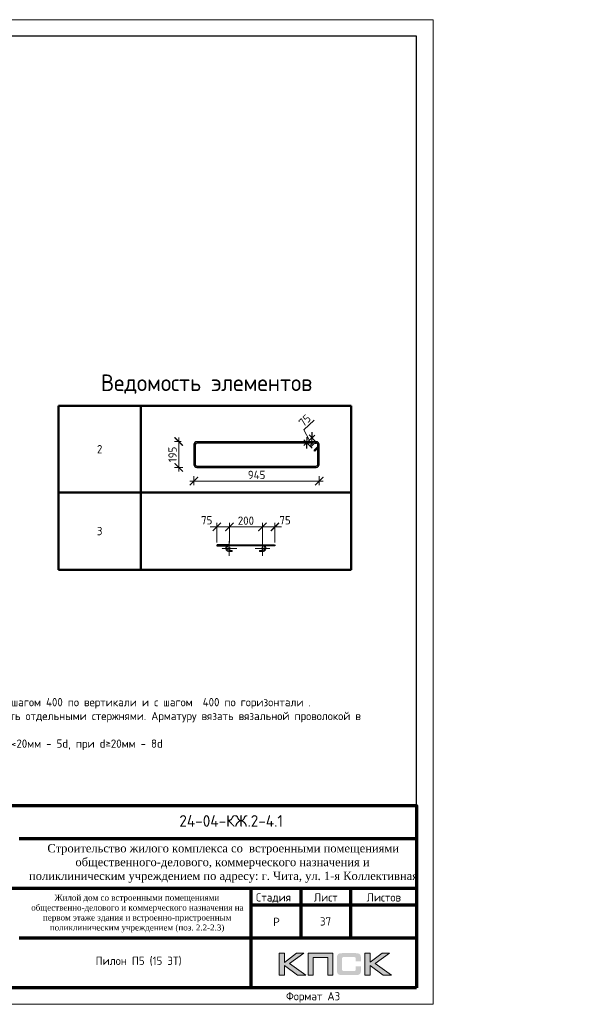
# Model space of a CAD drawing. Header units: millimetres. Extents: x 263826 to 1718326, y -423071 to 70137.
# Tile 317 of 486: x 662376 to 679632, y -397167 to -367467. Entities that reach past the tile are written whole.
import ezdxf
from ezdxf.enums import TextEntityAlignment as Align

# ---------------------------------------------------------------- set-up
doc = ezdxf.new("R2010")
doc.units = ezdxf.units.MM
doc.linetypes.add('CENTER2', pattern=[28.575, 19.05, -3.175, 3.175, -3.175])
doc.linetypes.add('GOST2.303 4', pattern=[7, 5, -2, 0])
for name, color, linetype in [('PDF7_Text', 7, 'Continuous'), ('Рамка печать', 7, 'Continuous'), ('ТОЛСТЫЕ_ОСНОВНЫЕ', 6, 'Continuous')]:
    doc.layers.add(name, color=color, linetype=linetype)
for name, color, linetype, lineweight in [('Арм_шпильки', 143, 'Continuous', 18), ('Выноски', 20, 'Continuous', 20), ('Каркасы ригель', 3, 'Continuous', 0), ('Осевая', 10, 'CENTER2', 20), ('подоснова', 151, 'Continuous', 5), ('поз.', 2, 'Continuous', 25), ('размер', 1, 'Continuous', 25), ('РАЗМЕРЫ', 1, 'Continuous', 9), ('Рамка', 7, 'Continuous', 70), ('Текст', 7, 'Continuous', 25), ('ТОНКИЕ', 7, 'Continuous', 9)]:
    doc.layers.add(name, color=color, linetype=linetype, lineweight=lineweight)
doc.styles.add('GOST 2.304', font='CS_Gost2304.shx')
doc.styles.add('GOST-2.304_Type-B', font='GOST_Common.ttf')
doc.styles.add('PDF Times New Roman', font='times.ttf')
doc.styles.add('style1', font='GOST_Common.ttf', dxfattribs={"height": 500})
doc.styles.add('ГОСТ', font='GOST_Common.ttf')
doc.dimstyles.new('мой', dxfattribs={"dimscale": 100, "dimtxt": 2.5, "dimasz": 2.5, "dimexe": 1.25, "dimexo": 0.625, "dimtad": 1, "dimdec": 0, "dimtxsty": 'GOST-2.304_Type-B', "dimblk": 'ARCHTICK', "dimcen": 2.5, "dimdle": 2, "dimaunit": 1, "dimadec": 1, "dimazin": 2, "dimtfac": 1, "dimtdec": 0, "dimtmove": 1, "dimatfit": 3, "dimfxl": 1, "dimtfill": 1, "dimlwd": -1, "dimlwe": -1, "dimarcsym": 0})
doc.dimstyles.new('мой 25', dxfattribs={"dimscale": 100, "dimtxt": 2.5, "dimasz": 2.5, "dimexe": 1.25, "dimexo": 0.625, "dimtad": 1, "dimdec": 0, "dimlfac": 0.5, "dimtxsty": 'GOST-2.304_Type-B', "dimblk": 'ARCHTICK', "dimcen": 2.5, "dimdle": 1.25, "dimaunit": 1, "dimadec": 1, "dimazin": 2, "dimtfac": 1, "dimtdec": 0, "dimtmove": 1, "dimatfit": 3, "dimfxl": 6, "dimfxlon": 1, "dimtfill": 1, "dimlwd": -1, "dimlwe": -1, "dimarcsym": 0})

# ---------------------------------------------------------------- blocks, each defined once
blk = doc.blocks.new('штамп кж1.1')
at = {"layer": 'Рамка печать', "lineweight": 20}
h = blk.add_hatch(color=0, dxfattribs=at)
h.paths.add_polyline_path([(419458, -85094), (419234, -85094), (418867, -85370), (418867, -85094), (418712, -85094), (418712, -85757), (418867, -85757), (418867, -85466), (419264, -85757), (419512, -85757), (419019, -85406)])
h.paths.add_polyline_path([(419737, -85219), (420175, -85219), (420175, -85757), (420329, -85757), (420329, -85094), (420165, -85094), (419583, -85094), (419583, -85251), (419583, -85757), (419737, -85757)])
h.paths.add_polyline_path([(421451, -85091), (421295, -85091), (421295, -85754), (421451, -85754), (421451, -85462), (421847, -85754), (422095, -85754), (421602, -85403), (422041, -85091), (421818, -85091), (421451, -85367)])
blk.add_hatch(color=204, dxfattribs=at).paths.add_polyline_path([(421166, -85165), (421164, -85157), (421161, -85151), (421158, -85145), (421154, -85139), (421151, -85134), (421147, -85129), (421143, -85124), (421139, -85120), (421133, -85117), (421128, -85113), (421122, -85109), (421115, -85107), (421108, -85104), (421100, -85101), (421093, -85099), (421075, -85096), (421056, -85093), (421035, -85092), (421012, -85091), (420617, -85091), (420594, -85092), (420573, -85093), (420553, -85096), (420536, -85099), (420528, -85102), (420521, -85104), (420514, -85107), (420508, -85110), (420502, -85113), (420496, -85117), (420491, -85120), (420486, -85124), (420482, -85129), (420478, -85134), (420474, -85139), (420471, -85145), (420468, -85151), (420466, -85158), (420463, -85165), (420461, -85172), (420457, -85188), (420455, -85206), (420453, -85226), (420453, -85248), (420453, -85596), (420453, -85618), (420455, -85638), (420457, -85656), (420461, -85673), (420463, -85680), (420466, -85687), (420468, -85694), (420471, -85700), (420474, -85705), (420478, -85711), (420482, -85716), (420486, -85720), (420491, -85725), (420496, -85728), (420502, -85731), (420508, -85735), (420514, -85738), (420521, -85740), (420528, -85743), (420536, -85745), (420553, -85749), (420573, -85751), (420594, -85753), (420617, -85754), (421012, -85754), (421035, -85753), (421056, -85752), (421075, -85749), (421092, -85746), (421100, -85743), (421108, -85741), (421115, -85738), (421122, -85735), (421128, -85732), (421133, -85728), (421139, -85725), (421143, -85720), (421147, -85716), (421151, -85711), (421154, -85706), (421158, -85700), (421161, -85694), (421164, -85688), (421166, -85680), (421169, -85673), (421172, -85656), (421175, -85639), (421176, -85618), (421177, -85596), (421177, -85487), (421022, -85487), (421022, -85576), (421022, -85582), (421021, -85588), (421020, -85594), (421019, -85599), (421017, -85604), (421015, -85608), (421012, -85612), (421008, -85616), (421005, -85619), (421001, -85622), (420996, -85624), (420991, -85626), (420987, -85627), (420981, -85628), (420974, -85628), (420968, -85629), (420649, -85629), (420644, -85628), (420639, -85628), (420635, -85626), (420631, -85624), (420627, -85621), (420624, -85618), (420620, -85615), (420617, -85611), (420615, -85607), (420613, -85603), (420611, -85598), (420609, -85593), (420607, -85584), (420607, -85574), (420607, -85256), (420607, -85250), (420607, -85245), (420609, -85240), (420610, -85235), (420611, -85231), (420613, -85228), (420616, -85225), (420619, -85221), (420622, -85218), (420626, -85216), (420630, -85214), (420634, -85212), (420639, -85211), (420643, -85210), (420649, -85210), (420654, -85210), (420968, -85210), (420974, -85210), (420981, -85210), (420986, -85212), (420991, -85213), (420996, -85215), (421000, -85217), (421004, -85220), (421008, -85223), (421011, -85227), (421014, -85231), (421017, -85235), (421019, -85240), (421020, -85245), (421021, -85250), (421022, -85257), (421022, -85263), (421022, -85336), (421177, -85336), (421177, -85248), (421176, -85226), (421175, -85206), (421172, -85188), (421168, -85172)])
at = {"layer": 'Рамка', "color": 7}
for p, q in [((410858, -81634), (422858, -81634)), ((404358, -83134), (422858, -83134)), ((419358, -83134), (419358, -84634)), ((420858, -83134), (420858, -84634)), ((417858, -83634), (422858, -83634)), ((417858, -83634), (422858, -83634)), ((410858, -84634), (422858, -84634))]:
    blk.add_line(p, q, dxfattribs=at)
at = {"layer": 'Рамка'}
blk.add_line((417858, -83134), (417858, -86134), dxfattribs=at)
blk.add_lwpolyline([(422858, -86134), (404358, -86134), (404358, -80634), (422858, -80634)], close=True, dxfattribs=at)
at = {"layer": 'Рамка печать', "color": 0, "lineweight": 20}
for points in [[(418712, -85757), (418712, -85094), (418867, -85094), (418867, -85370), (419234, -85094), (419458, -85094), (419019, -85406), (419512, -85757), (419264, -85757), (418867, -85466), (418867, -85757), (418712, -85757)], [(419737, -85757), (419737, -85219), (420175, -85219), (420175, -85757), (420329, -85757), (420329, -85094), (420165, -85094), (419583, -85094), (419583, -85251), (419583, -85757), (419737, -85757)], [(421295, -85754), (421295, -85091), (421451, -85091), (421451, -85367), (421818, -85091), (422041, -85091), (421602, -85403), (422095, -85754), (421847, -85754), (421451, -85462), (421451, -85754), (421295, -85754)]]:
    blk.add_lwpolyline(points, close=True, dxfattribs=at)
at = {"layer": 'PDF7_Text', "insert": (410912, -84467), "char_height": 180, "width": 6881.02, "attachment_point": 7, "style": 'PDF Times New Roman'}
blk.add_mtext('\\pi1015.18152;Жилой дом со встроенными помещениями \\P\\pi311.27381;общественно-делового и коммерческого назначения на \\P\\pi667.38051;первом этаже здания и встроенно-пристроенным \\P\\pi874.76335;поликлиническим учреждением (поз. 2.2-2.3)', dxfattribs=at)
at = {"layer": 'Текст', "color": 7, "style": 'ГОСТ'}
blk.add_text('24-04-КЖ.2-4.1', height=350, dxfattribs=at).set_placement((417259, -81103), align=Align.MIDDLE_CENTER)
for s, p in [('Стадия', (418009, -83534)), ('Лист', (419758, -83534)), ('Листов', (421350, -83534)), ('Р', (418530, -84272))]:
    blk.add_text(s, height=250, dxfattribs=at).set_placement(p)
at = {"layer": 'Текст', "color": 7, "insert": (411117, -81801), "char_height": 250, "attachment_point": 1, "style": 'ГОСТ'}
blk.add_mtext_dynamic_manual_height_columns('\\pi594.35517;{\\fTimes New Roman|b0|i0|c204|p18;\\C256;Строительство жилого комплекса со  встроенными помещениями \\P\\pi1441.86779;общественного-делового, коммерческого назначения и \\P\\pi41.3631;поликлиническим учреждением по адресу: г. Чита, ул. 1-я Коллективная}', width=11543.07, gutter_width=12.5, heights=[0], dxfattribs=at)
blk = doc.blocks.new('*T1514')
at = {"layer": 'Выноски', "color": 0, "linetype": 'ByBlock', "lineweight": 50, "transparency": 16777216}
for p, q in [((0, 0), (8834, 0)), ((0, 0), (0, -4943)), ((2484, 0), (2484, -4943)), ((8834, 0), (8834, -4943)), ((0, -2606), (8834, -2606)), ((0, -4943), (8834, -4943))]:
    blk.add_line(p, q, dxfattribs=at)
at = {"layer": 'Выноски', "color": 0, "transparency": 16777216, "char_height": 250, "width": 2183.67, "attachment_point": 5, "style": 'GOST-2.304_Type-B'}
for s, insert in [('2', (1242, -1303)), ('3', (1242, -3774))]:
    blk.add_mtext(s, dxfattribs=dict(at, insert=insert))
blk = doc.blocks.new('*U57')
for p, q in [((-8, 0), (-7, 7.2)), ((-7, -7.2), (-8, 0)), ((-7, 7.2), (-4.2, 14)), ((-4.2, 14), (0.2, 19.8)), ((0.2, 19.8), (6, 24.2)), ((6, 24.2), (12.8, 27)), ((12.8, 27), (20, 28)), ((44, 28), (20, 28)), ((20, 20), (44, 20)), ((44, 20), (44, 28)), ((262.7, 28), (286.7, 28)), ((262.7, 20), (262.7, 28)), ((286.7, 20), (262.7, 20)), ((293.9, 27), (286.7, 28)), ((300.7, 24.2), (293.9, 27)), ((306.5, 19.8), (300.7, 24.2)), ((310.9, 14), (306.5, 19.8)), ((313.7, 7.2), (310.9, 14)), ((314.7, 0), (313.7, 7.2)), ((-4.2, -14), (-7, -7.2)), ((0.2, -19.8), (-4.2, -14)), ((6, -24.2), (0.2, -19.8)), ((12.8, -27), (6, -24.2)), ((20, -28), (12.8, -27)), ((20, -28), (286.7, -28)), ((286.7, -28), (293.9, -27)), ((293.9, -27), (300.7, -24.2)), ((300.7, -24.2), (306.5, -19.8)), ((306.5, -19.8), (310.9, -14)), ((310.9, -14), (313.7, -7.2)), ((313.7, -7.2), (314.7, 0))]:
    blk.add_line(p, q)
at = {"color": 0, "linetype": 'ByBlock', "lineweight": -2}
for p, q in [((0, 0), (0.7, 5.2)), ((0.7, 5.2), (2.7, 10)), ((2.7, 10), (5.9, 14.1)), ((5.9, 14.1), (10, 17.3)), ((10, 17.3), (14.8, 19.3)), ((14.8, 19.3), (20, 20)), ((291.8, 19.3), (286.7, 20)), ((296.7, 17.3), (291.8, 19.3)), ((300.8, 14.1), (296.7, 17.3)), ((304, 10), (300.8, 14.1)), ((306, 5.2), (304, 10)), ((306.7, 0), (306, 5.2)), ((0.7, -5.2), (0, 0)), ((2.7, -10), (0.7, -5.2)), ((5.9, -14.1), (2.7, -10)), ((10, -17.3), (5.9, -14.1)), ((14.8, -19.3), (10, -17.3)), ((20, -20), (14.8, -19.3)), ((20, -20), (286.7, -20)), ((286.7, -20), (291.8, -19.3)), ((291.8, -19.3), (296.7, -17.3)), ((296.7, -17.3), (300.8, -14.1)), ((300.8, -14.1), (304, -10)), ((304, -10), (306, -5.2)), ((306, -5.2), (306.7, 0))]:
    blk.add_line(p, q, dxfattribs=at)
at = {"style": 'GOST 2.304', "oblique": 15, "flags": 9}
for tag, p in [('ДИАМЕТР', (117.8, -62.2)), ('ДЛИНА', (118.1, -72.5)), ('ПОЗИЦИЯ', (118, -56.6)), ('КЛАСС', (118, -67.8)), ('МАССА', (118.7, -78.2))]:
    blk.add_attdef(tag, p, '', height=2.5, dxfattribs=at)
blk = doc.blocks.new('_ArchTick')
at = {"color": 0, "linetype": 'ByBlock', "const_width": 0.15}
blk.add_lwpolyline([(-0.5, -0.5), (0.5, 0.5)], dxfattribs=at)
blk = doc.blocks.new('*D1521')
at = {"layer": 'DEFPOINTS', "color": 0, "transparency": 16777216}
for p in [(669705, -382766), (668705, -383304), (669705, -383303)]:
    blk.add_point(p, dxfattribs=at)
at = {"layer": 'РАЗМЕРЫ', "color": 0, "linetype": 'Continuous', "transparency": 16777216}
for p, q in [((668505, -382766), (669905, -382766)), ((668705, -383241), (668705, -382641)), ((669705, -383241), (669705, -382641))]:
    blk.add_line(p, q, dxfattribs=at)
at = {"layer": 'РАЗМЕРЫ', "color": 0, "transparency": 16777216, "xscale": 250, "yscale": 250, "zscale": 250, "rotation": 180}
blk.add_blockref('_ArchTick', (668705, -382766), dxfattribs=at)
at = {"layer": 'РАЗМЕРЫ', "color": 0, "transparency": 16777216, "xscale": 250, "yscale": 250, "zscale": 250}
blk.add_blockref('_ArchTick', (669705, -382766), dxfattribs=at)
at = {"layer": 'РАЗМЕРЫ', "color": 0, "lineweight": 0, "transparency": 16777216, "insert": (669205, -382579), "char_height": 250, "attachment_point": 5, "style": 'GOST-2.304_Type-B', "bg_fill": 3, "box_fill_scale": 1.1, "bg_fill_color": 256, "bg_fill_true_color": 13158600, "bg_fill_transparency": 0}
blk.add_mtext('200', dxfattribs=at)
blk = doc.blocks.new('*D1582')
at = {"layer": 'DEFPOINTS', "color": 0, "transparency": 16777216}
for p in [(668329, -383303), (668705, -383304)]:
    blk.add_point(p, dxfattribs=at)
at = {"layer": 'РАЗМЕРЫ', "color": 0, "linetype": 'Continuous', "transparency": 16777216}
for p, q in [((668905, -382766), (668129, -382766)), ((668329, -383241), (668329, -382641)), ((668705, -383241), (668705, -382641))]:
    blk.add_line(p, q, dxfattribs=at)
at = {"layer": 'РАЗМЕРЫ', "color": 0, "transparency": 16777216, "xscale": 250, "yscale": 250, "zscale": 250}
blk.add_blockref('_ArchTick', (668705, -382766), dxfattribs=at)
at = {"layer": 'РАЗМЕРЫ', "color": 0, "lineweight": 0, "transparency": 16777216, "insert": (668022, -382565), "char_height": 250, "attachment_point": 5, "style": 'GOST-2.304_Type-B', "bg_fill": 3, "box_fill_scale": 1.1, "bg_fill_color": 256, "bg_fill_true_color": 13158600, "bg_fill_transparency": 0}
blk.add_mtext('75', dxfattribs=at)
at = {"layer": 'DEFPOINTS', "color": 0, "transparency": 16777216}
blk.add_point((668329, -382766), dxfattribs=at)
at = {"layer": 'РАЗМЕРЫ', "color": 0, "transparency": 16777216, "xscale": 250, "yscale": 250, "zscale": 250, "rotation": 180}
blk.add_blockref('_ArchTick', (668329, -382766), dxfattribs=at)
blk = doc.blocks.new('*D1583')
at = {"layer": 'DEFPOINTS', "color": 0, "transparency": 16777216}
for p in [(669704, -383304), (670081, -383303)]:
    blk.add_point(p, dxfattribs=at)
at = {"layer": 'РАЗМЕРЫ', "color": 0, "linetype": 'Continuous', "transparency": 16777216}
for p, q in [((669504, -382766), (670281, -382766)), ((669704, -383241), (669704, -382641)), ((670081, -383241), (670081, -382641))]:
    blk.add_line(p, q, dxfattribs=at)
at = {"layer": 'РАЗМЕРЫ', "color": 0, "transparency": 16777216, "xscale": 250, "yscale": 250, "zscale": 250, "rotation": 180}
blk.add_blockref('_ArchTick', (669704, -382766), dxfattribs=at)
at = {"layer": 'РАЗМЕРЫ', "color": 0, "lineweight": 0, "transparency": 16777216, "insert": (670387, -382565), "char_height": 250, "attachment_point": 5, "style": 'GOST-2.304_Type-B', "bg_fill": 3, "box_fill_scale": 1.1, "bg_fill_color": 256, "bg_fill_true_color": 13158600, "bg_fill_transparency": 0}
blk.add_mtext('75', dxfattribs=at)
at = {"layer": 'DEFPOINTS', "color": 0, "transparency": 16777216}
blk.add_point((670081, -382766), dxfattribs=at)
at = {"layer": 'РАЗМЕРЫ', "color": 0, "transparency": 16777216, "xscale": 250, "yscale": 250, "zscale": 250}
blk.add_blockref('_ArchTick', (670081, -382766), dxfattribs=at)
blk = doc.blocks.new('*U46')
at = {"layer": 'ТОЛСТЫЕ_ОСНОВНЫЕ', "color": 6}
blk.add_lwpolyline([(20, 5), (415, 5), (415, 292), (20, 292)], close=True, dxfattribs=at)
at = {"layer": 'ТОНКИЕ'}
blk.add_lwpolyline([(0, 0), (420, 0), (420, 297), (0, 297)], close=True, dxfattribs=at)
at = {"layer": 'Текст', "style": 'style1'}
blk.add_text('Формат А3', height=2.5, dxfattribs=at).set_placement((375.57, 1.2))
blk = doc.blocks.new('*D1365')
at = {"layer": 'DEFPOINTS', "color": 0, "lineweight": 0, "transparency": 16777216}
for p in [(667638, -380342, -2880), (671417, -380342, -2880), (671417, -381385)]:
    blk.add_point(p, dxfattribs=at)
at = {"layer": 'РАЗМЕРЫ', "color": 0, "linetype": 'Continuous', "transparency": 16777216}
for p, q in [((667638, -381237), (667638, -381510)), ((671417, -381237), (671417, -381510)), ((667513, -381385), (671542, -381385))]:
    blk.add_line(p, q, dxfattribs=at)
at = {"layer": 'РАЗМЕРЫ', "color": 0, "transparency": 16777216, "xscale": 250, "yscale": 250, "zscale": 250, "rotation": 180}
blk.add_blockref('_ArchTick', (667638, -381385), dxfattribs=at)
at = {"layer": 'РАЗМЕРЫ', "color": 0, "transparency": 16777216, "xscale": 250, "yscale": 250, "zscale": 250}
blk.add_blockref('_ArchTick', (671417, -381385), dxfattribs=at)
at = {"layer": 'РАЗМЕРЫ', "color": 0, "lineweight": 0, "transparency": 16777216, "insert": (669528, -381197), "char_height": 250, "attachment_point": 5, "style": 'GOST-2.304_Type-B', "bg_fill": 3, "box_fill_scale": 1.1, "bg_fill_color": 256, "bg_fill_true_color": 13158600, "bg_fill_transparency": 0}
blk.add_mtext('945', dxfattribs=at)
blk = doc.blocks.new('*D1366')
at = {"layer": 'DEFPOINTS', "color": 0, "lineweight": 0, "transparency": 16777216}
for p in [(667889, -380192, -2880), (668109, -380970, -2880)]:
    blk.add_point(p, dxfattribs=at)
at = {"layer": 'РАЗМЕРЫ', "color": 0, "linetype": 'Continuous', "transparency": 16777216}
for p, q in [((667177, -381095), (667177, -380067)), ((667254, -380192), (667052, -380192)), ((667302, -380970), (667052, -380970))]:
    blk.add_line(p, q, dxfattribs=at)
at = {"layer": 'РАЗМЕРЫ', "color": 0, "transparency": 16777216, "xscale": 250, "yscale": 250, "zscale": 250}
for p, rotation in [((667177, -380192), 90), ((667177, -380970), 270)]:
    blk.add_blockref('_ArchTick', p, dxfattribs=dict(at, rotation=rotation))
at = {"layer": 'РАЗМЕРЫ', "color": 0, "lineweight": 0, "transparency": 16777216, "insert": (666990, -380581), "char_height": 250, "attachment_point": 5, "rotation": 90, "style": 'GOST-2.304_Type-B', "bg_fill": 3, "box_fill_scale": 1.1, "bg_fill_color": 256, "bg_fill_true_color": 13158600, "bg_fill_transparency": 0}
blk.add_mtext('195', dxfattribs=at)
at = {"layer": 'DEFPOINTS', "color": 0, "lineweight": 0, "transparency": 16777216}
blk.add_point((667177, -380192), dxfattribs=at)
blk = doc.blocks.new('*T1368')
at = {"layer": 'Каркасы ригель', "color": 0, "linetype": 'ByBlock', "lineweight": -2, "transparency": 16777216}
for p, q in [((0, 0), (1500, 0)), ((0, -1000), (1500, -1000))]:
    blk.add_line(p, q, dxfattribs=at)
at = {"layer": 'Каркасы ригель', "color": 0, "linetype": 'ByBlock', "lineweight": 50, "transparency": 16777216}
for p, q in [((0, 0), (0, -1000)), ((1500, 0), (1500, -1000))]:
    blk.add_line(p, q, dxfattribs=at)
at = {"layer": 'Каркасы ригель', "color": 0, "linetype": 'Continuous', "lineweight": 0, "transparency": 16777216, "insert": (750, -500), "char_height": 250, "width": 1000, "attachment_point": 5, "style": 'ГОСТ'}
blk.add_mtext('37', dxfattribs=at)
blk = doc.blocks.new('*U406')
at = {"color": 0, "linetype": 'ByBlock', "lineweight": -2}
for p, q in [((-10, 921.9), (-10, 12.5)), ((-10, 914.9), (-10, 921.9)), ((0, 914.9), (0, 921.9)), ((3.7, 906), (29.1, 880.6)), ((162.8, 944.4), (12.5, 944.4)), ((162.8, 934.4), (12.5, 934.4)), ((53.8, 905.3), (28.3, 930.7)), ((38.8, 934.4), (60.9, 912.3)), ((60.9, 912.3), (53.8, 905.3)), ((175.3, 12.5), (175.3, 921.9)), ((185.3, 12.5), (185.3, 921.9)), ((22, 873.5), (-3.4, 899)), ((0, 895.6), (0, 12.5)), ((29.1, 880.6), (22, 873.5)), ((12.5, 0), (162.8, 0)), ((12.5, -10), (162.8, -10))]:
    blk.add_line(p, q, dxfattribs=at)
for centre, radius, start, end in [((12.5, 921.9), 22.5, 90, 180), ((12.5, 914.9), 22.5, 180, 225), ((12.5, 921.9), 12.5, 90, 180), ((12.5, 914.9), 12.5, 180, 225), ((19.5, 921.9), 12.5, 45, 90), ((162.8, 921.9), 22.5, 0, 90), ((162.8, 921.9), 12.5, 0, 90), ((12.5, 12.5), 22.5, 180, 270), ((12.5, 12.5), 12.5, 180, 270), ((162.8, 12.5), 12.5, 270, 0), ((162.8, 12.5), 22.5, 270, 0)]:
    blk.add_arc(centre, radius, start, end, dxfattribs=at)
at = {"style": 'GOST 2.304', "oblique": 15, "flags": 9}
for tag, p in [('ДИАМЕТР', (-52.8, -63)), ('КЛАСС', (-53, -68.7)), ('ДЛИНА', (-52.5, -73.8)), ('ПОЗИЦИЯ', (-52.3, -58)), ('МАССА', (-52.3, -78.3))]:
    blk.add_attdef(tag, p, '', height=2.5, dxfattribs=at)
blk = doc.blocks.new('*D1716')
at = {"layer": 'DEFPOINTS', "color": 0, "lineweight": 0, "transparency": 16777216}
for p in [(671196, -380084), (671244, -380438), (671396, -380294)]:
    blk.add_point(p, dxfattribs=at)
at = {"layer": 'РАЗМЕРЫ', "color": 0, "linetype": 'Continuous', "transparency": 16777216}
for p, q in [((670958, -379836), (671265, -379544)), ((671120, -380156), (670958, -379836)), ((670953, -380314), (671286, -379998)), ((671201, -380393), (670958, -380137)), ((671353, -380249), (671110, -379993))]:
    blk.add_line(p, q, dxfattribs=at)
at = {"layer": 'РАЗМЕРЫ', "color": 0, "transparency": 16777216, "xscale": 250, "yscale": 250, "zscale": 250}
for p, rotation in [((671044, -380228), 223.5387359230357), ((671196, -380084), 43.53873592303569)]:
    blk.add_blockref('_ArchTick', p, dxfattribs=dict(at, rotation=rotation))
at = {"layer": 'РАЗМЕРЫ', "color": 0, "transparency": 16777216, "insert": (670982, -379554), "char_height": 250, "attachment_point": 5, "rotation": 43.5387, "style": 'GOST-2.304_Type-B', "bg_fill": 3, "box_fill_scale": 1.1, "bg_fill_color": 256, "bg_fill_true_color": 13158600, "bg_fill_transparency": 0}
blk.add_mtext('75', dxfattribs=at)

msp = doc.modelspace()

# ---------------------------------------------------------------- block references
for name, p in [('*T1514', (663547.82617, -379119.07654, 3100)), ('*T1368', (670858.89283, -394167.09279, 3100))]:
    msp.add_blockref(name, p)
at = {"layer": 'Арм_шпильки', "color": 3, "xscale": 3.75, "yscale": 3.75, "zscale": 3.75, "rotation": 180}
msp.add_blockref('*U57', (669779.50571, -383408.02663, 3100), dxfattribs=at)
at = {"layer": 'размер'}
for p in [(72562.48214, -310331.90516, 3100), (116435.21723, -310331.90516, 3100), (161542.0621, -310331.90516, 3100), (206588.17476, -310331.90516, 3100), (251500.56838, -310532.87145, 3100)]:
    msp.add_blockref('штамп кж1.1', p, dxfattribs=at)

# ---------------------------------------------------------------- texts
at = {"ltscale": 100, "char_height": 250, "width": 17398.1240905, "attachment_point": 1, "style": 'GOST-2.304_Type-B'}
for insert in [(521291.13242, -387310.80667, 3100), (566397.97729, -387310.80667, 3100), (611444.08996, -387310.80667, 3100), (656356.48357, -387511.77295, 3100)]:
    msp.add_mtext('\\pi-750,l750,t750,5000;1.^IОбщие примечания см. лист 1\\P2.^IШпильки поз.3 устанавливать с шагом 400 по вертикали и с шагом  400 по горизонтали .\\P3.^IАрмирование пилонов  выполнять отдельными стержнями. Арматуру вязать вязальной проволокой в каждом пересечении.\\P{\\C7;4.^IДиаметр оправки стержня при d<20мм - 5d, при d≥20мм - 8d}', dxfattribs=dict(at, insert=insert))
at = {"layer": 'РАЗМЕРЫ', "insert": (668016.09776, -378459.20081, 3100), "char_height": 500, "attachment_point": 5, "style": 'GOST-2.304_Type-B'}
msp.add_mtext_dynamic_manual_height_columns('{\\C0;Ведомость элементов}', width=15225.2271462, gutter_width=15, heights=[0], dxfattribs=at)
at = {"layer": 'Текст', "color": 7, "char_height": 250, "attachment_point": 1, "style": 'ГОСТ'}
for s, insert in [('\\pi3500;\\P\\pi1484.09091;{\\C0;План пилонов} 15-го этажа{\\H1.83333x; }', (483420.8066, -394966.12651, 3100)), ('\\pi3500;{\\C256;\\P\\pi2334.09091;Пилон П1 (15 ЭТ)}', (527293.54168, -394966.12651, 3100)), ('\\pi3500;{\\C256;\\P\\pi2309.09091;Пилон П2 (15 ЭТ)}', (572400.38655, -394966.12651, 3100)), ('\\pi3500;{\\C256;\\P\\pi2296.59091;Пилон П4 (15 ЭТ)}', (617446.49922, -394966.12651, 3100)), ('\\pi3500;{\\C256;\\P\\pi2309.09091;Пилон П5 (15 ЭТ)}', (662358.89283, -395313.35595, 3100))]:
    msp.add_mtext_dynamic_manual_height_columns(s, width=7000, gutter_width=12.5, heights=[1500], dxfattribs=dict(at, insert=insert))

# ---------------------------------------------------------------- next in the draw order: dimensions: what is measured, and where the dimension line sits
at = {"layer": 'РАЗМЕРЫ', "color": 146, "lineweight": 0, "true_color": 0x006272}
dim = msp.add_linear_dim(base=(669704.50571, -382766.49542, 3100), p1=(668704.53434, -383303.78285, 3100), p2=(669704.50571, -383303.02663, 3100), text='200', dimstyle='мой', dxfattribs=at)
dim.commit()
dim.dimension.update_dxf_attribs({"geometry": '*D1521', "text_midpoint": (669204.52002, -382578.99542, 3100)})

# ---------------------------------------------------------------- next in the draw order: linework, layer by layer
at = {"layer": 'поз.', "linetype": 'GOST2.303 4', "ltscale": 0.4, "elevation": 3100}
for points in [[(668704.50571, -383303.02663), (668328.50571, -383303.02663), (668328.50571, -383333.02663), (668703.22794, -383333.19485)], [(669704.50571, -383303.02663), (670080.50571, -383303.02663), (670080.50571, -383333.02663), (669705.78348, -383333.19485)]]:
    msp.add_lwpolyline(points, dxfattribs=at)

# ---------------------------------------------------------------- next in the draw order: dimensions: what is measured, and where the dimension line sits
at = {"layer": 'РАЗМЕРЫ', "color": 146, "lineweight": 0}
dim = msp.add_linear_dim(base=(668328.50571, -382766.49542, 3100), p1=(668704.53434, -383303.78285, 3100), p2=(668328.50571, -383303.02663, 3100), text='75', dimstyle='мой', dxfattribs=at)
dim.commit()
dim.dimension.update_dxf_attribs({"geometry": '*D1582', "text_midpoint": (668021.66229, -382752.24364, 3100), "dimtype": 160})
dim = msp.add_linear_dim(base=(670080.50571, -382766.49542, 3100), p1=(669704.47707, -383303.78285, 3100), p2=(670080.50571, -383303.02663, 3100), angle=180, text='75', dimstyle='мой', dxfattribs=at)
dim.commit()
dim.dimension.update_dxf_attribs({"geometry": '*D1583', "text_midpoint": (670387.34912, -382752.24364, 3100), "dimtype": 160})

# ---------------------------------------------------------------- next in the draw order: linework, layer by layer
at = {"layer": 'Осевая', "ltscale": 0.1}
for p, q in [((668928.66884, -383419.64613, 3100), (668480.39984, -383419.64613, 3100)), ((668704.53434, -383195.51163, 3100), (668704.53434, -383643.78063, 3100)), ((669928.61158, -383419.64613, 3100), (669480.34257, -383419.64613, 3100)), ((669704.47707, -383195.51163, 3100), (669704.47707, -383643.78063, 3100))]:
    msp.add_line(p, q, dxfattribs=at)
at = {"layer": 'подоснова'}
for centre in [(668704.53434, -383419.64613, 3100), (669704.47707, -383419.64613, 3100)]:
    msp.add_circle(centre, 31.98713, dxfattribs=at)

# ---------------------------------------------------------------- next in the draw order: block references
at = {"xscale": 100, "yscale": 100, "zscale": 100}
msp.add_blockref('*U46', (632858.89283, -397167.09279, 3100), dxfattribs=at)

# ---------------------------------------------------------------- next in the draw order: dimensions: what is measured, and where the dimension line sits
at = {"layer": 'РАЗМЕРЫ', "color": 146, "lineweight": 0, "true_color": 0x006272}
dim = msp.add_linear_dim(base=(671417.33072, -381384.58989, 3100), p1=(667637.97825, -380341.73121, 220.00001), p2=(671417.33072, -380341.73121, 220.00001), dimstyle='мой 25', override={"dimlfac": 0.25}, dxfattribs=at)
dim.commit()
dim.dimension.update_dxf_attribs({"geometry": '*D1365', "text_midpoint": (669527.65448, -381197.08989, 3100)})

# ---------------------------------------------------------------- next in the draw order: dimensions: what is measured, and where the dimension line sits
dim = msp.add_linear_dim(base=(667177.00506, -380191.55894, 3100), p1=(668109.44632, -380969.91439, 220.00001), p2=(667888.66607, -380191.55894, 220.00001), angle=90, dimstyle='мой 25', override={"dimlfac": 0.25}, dxfattribs=at)
dim.commit()
dim.dimension.update_dxf_attribs({"geometry": '*D1366', "text_midpoint": (666989.50506, -380580.73667, 3100)})

# ---------------------------------------------------------------- next in the draw order: block references
at = {"lineweight": 30, "xscale": 3.959999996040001, "yscale": 3.959999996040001, "zscale": 3.959999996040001, "rotation": 269.9999999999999}
msp.add_blockref('*U406', (667676.47846, -380236.15894, 220.00001), dxfattribs=at)

# ---------------------------------------------------------------- next in the draw order: dimensions: what is measured, and where the dimension line sits
at = {"layer": 'РАЗМЕРЫ', "color": 146, "true_color": 0x006272}
dim = msp.add_aligned_dim(p1=(671244.09037, -380438.2363), p2=(671395.72071, -380294.14953), distance=290.31811, text='75', dimstyle='мой 25', override={"dimlfac": 0.25}, dxfattribs=at)
dim.commit()
dim.dimension.update_dxf_attribs({"geometry": '*D1716', "text_midpoint": (670874.03563, -379656.54101)})

doc.saveas('drawing.dxf')
